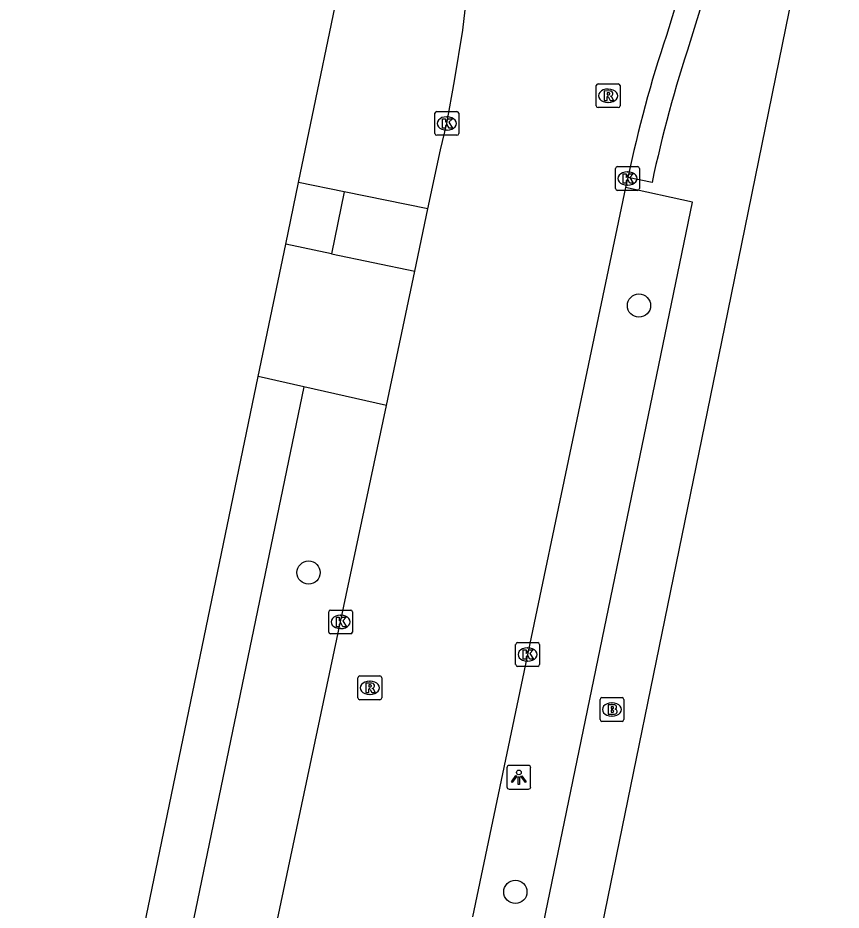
# Model space of a CAD drawing. Extents: x 157692 to 159670, y 381454 to 383289.
# Drawn here: x 158244.1 to 158278.74, y 382459.18 to 382496.74 of the extents above; entities that cross this region are included whole.
import ezdxf

# ---------------------------------------------------------------- set-up
doc = ezdxf.new("R2010")
doc.units = 0
for name, color, linetype in [('IMGEO_Boom', 7, 'Continuous'), ('IMGEO_Brandkraan', 7, 'Continuous'), ('IMGEO_Kolk', 7, 'Continuous'), ('IMGEO_Lichtpunt', 7, 'Continuous'), ('IMGEO_Rijbaan_lokaal_gesloten', 7, 'Continuous'), ('IMGEO_Rijbaan_lokaal_open', 7, 'Continuous'), ('IMGEO_Rioolput', 7, 'Continuous'), ('IMGEO_Voetpad_open', 7, 'Continuous')]:
    doc.layers.add(name, color=color, linetype=linetype)

msp = doc.modelspace()

# ---------------------------------------------------------------- linework, layer by layer
at = {"layer": 'IMGEO_Boom'}
for centre in [(158270.231, 382484.625), (158256.334, 382473.386), (158265.032, 382459.946)]:
    msp.add_circle(centre, 0.489, dxfattribs=at)
at = {"layer": 'IMGEO_Brandkraan'}
for p, q in [((158268.593, 382467.195), (158268.593, 382468.047)), ((158268.668, 382468.121), (158269.52, 382468.121)), ((158269.594, 382468.047), (158269.594, 382467.195)), ((158269.081, 382467.901), (158269.106, 382467.901)), ((158269.104, 382467.341), (158269.079, 382467.341)), ((158269.52, 382467.121), (158268.668, 382467.121))]:
    msp.add_line(p, q, dxfattribs=at)
for points in [[(158268.593, 382467.195), (158268.593, 382468.047)], [(158268.668, 382468.121), (158269.52, 382468.121)], [(158269.594, 382468.047), (158269.594, 382467.195)], [(158268.941, 382467.821), (158268.941, 382467.421), (158269.154, 382467.421)], [(158269.172, 382467.821), (158268.941, 382467.821)], [(158269.12, 382467.74), (158269.066, 382467.74), (158269.066, 382467.664)], [(158269.066, 382467.664), (158269.119, 382467.664)], [(158269.128, 382467.588), (158269.066, 382467.588), (158269.066, 382467.507)], [(158269.066, 382467.507), (158269.128, 382467.507)], [(158269.52, 382467.121), (158268.668, 382467.121)]]:
    msp.add_lwpolyline(points, dxfattribs=at)
for centre, radius, start, end in [((158268.67, 382468.045), 0.0765, 91.552, 178.448), ((158268.67, 382468.045), 0.0765, 91.552, 178.448), ((158269.518, 382468.045), 0.0765, 1.552, 88.448), ((158269.518, 382468.045), 0.0765, 1.552, 88.448), ((158269.121, 382467.702), 0.0379, 267.8285, 90.9355), ((158269.176, 382467.676), 0.145, 59.4692, 91.5367), ((158269.201, 382467.723), 0.0922, 285.5137, 58.1501), ((158269.206, 382467.531), 0.105, 301.3115, 78.989), ((158269.129, 382467.547), 0.0404, 269.8759, 90.5077), ((158269.16, 382467.672), 0.251, 268.6676, 293.5347), ((158268.67, 382467.197), 0.0765, 181.552, 268.448), ((158268.67, 382467.197), 0.0765, 181.552, 268.448), ((158269.518, 382467.197), 0.0765, 271.552, 358.448), ((158269.518, 382467.197), 0.0765, 271.552, 358.448)]:
    msp.add_arc(centre, radius, start, end, dxfattribs=at)
for centre, major_axis, ratio, start_param, end_param in [((158269.08, 382467.621), (-0.387, 0.002), 0.722429, 4.712389, 7.853982), ((158269.105, 382467.621), (-0.39, 0.002), 0.717154, 1.570796, 4.712389)]:
    msp.add_ellipse(centre, major_axis=major_axis, ratio=ratio, start_param=start_param, end_param=end_param, dxfattribs=at)
at = {"layer": 'IMGEO_Kolk'}
for p, q in [((158261.722, 382492.792), (158262.574, 382492.792)), ((158261.647, 382491.866), (158261.647, 382492.718)), ((158262.135, 382492.572), (158262.16, 382492.572)), ((158262.648, 382492.718), (158262.648, 382491.866)), ((158262.158, 382492.012), (158262.133, 382492.012)), ((158262.574, 382491.792), (158261.722, 382491.792)), ((158269.248, 382489.548), (158269.248, 382490.4)), ((158269.323, 382490.474), (158270.175, 382490.474)), ((158269.736, 382490.254), (158269.761, 382490.254)), ((158270.249, 382490.4), (158270.249, 382489.548)), ((158270.175, 382489.474), (158269.323, 382489.474)), ((158269.759, 382489.694), (158269.734, 382489.694)), ((158257.18, 382470.883), (158257.18, 382471.735)), ((158257.255, 382471.809), (158258.107, 382471.809)), ((158258.181, 382471.735), (158258.181, 382470.883)), ((158257.668, 382471.589), (158257.693, 382471.589)), ((158257.691, 382471.029), (158257.666, 382471.029)), ((158258.107, 382470.809), (158257.255, 382470.809)), ((158265.044, 382469.51), (158265.044, 382470.362)), ((158265.119, 382470.436), (158265.971, 382470.436)), ((158266.045, 382470.362), (158266.045, 382469.51)), ((158265.532, 382470.216), (158265.557, 382470.216)), ((158265.555, 382469.656), (158265.53, 382469.656)), ((158265.971, 382469.436), (158265.119, 382469.436))]:
    msp.add_line(p, q, dxfattribs=at)
for points in [[(158261.722, 382492.792), (158262.574, 382492.792)], [(158261.647, 382491.866), (158261.647, 382492.718)], [(158261.968, 382492.492), (158262.091, 382492.492), (158262.091, 382492.341), (158262.221, 382492.492), (158262.385, 382492.492), (158262.239, 382492.341), (158262.392, 382492.092), (158262.24, 382492.092), (158262.155, 382492.256), (158262.091, 382492.189), (158262.091, 382492.092), (158261.968, 382492.092), (158261.968, 382492.492)], [(158262.648, 382492.718), (158262.648, 382491.866)], [(158262.574, 382491.792), (158261.722, 382491.792)], [(158269.248, 382489.548), (158269.248, 382490.4)], [(158269.323, 382490.474), (158270.175, 382490.474)], [(158269.569, 382490.174), (158269.692, 382490.174), (158269.692, 382490.023), (158269.822, 382490.174), (158269.986, 382490.174), (158269.84, 382490.023), (158269.993, 382489.774), (158269.841, 382489.774), (158269.756, 382489.938), (158269.692, 382489.871), (158269.692, 382489.774), (158269.569, 382489.774), (158269.569, 382490.174)], [(158270.249, 382490.4), (158270.249, 382489.548)], [(158270.175, 382489.474), (158269.323, 382489.474)], [(158257.18, 382470.883), (158257.18, 382471.735)], [(158257.255, 382471.809), (158258.107, 382471.809)], [(158258.181, 382471.735), (158258.181, 382470.883)], [(158257.501, 382471.509), (158257.624, 382471.509), (158257.624, 382471.358), (158257.754, 382471.509), (158257.918, 382471.509), (158257.772, 382471.358), (158257.925, 382471.109), (158257.773, 382471.109), (158257.688, 382471.273), (158257.624, 382471.206), (158257.624, 382471.109), (158257.501, 382471.109), (158257.501, 382471.509)], [(158258.107, 382470.809), (158257.255, 382470.809)], [(158265.044, 382469.51), (158265.044, 382470.362)], [(158265.119, 382470.436), (158265.971, 382470.436)], [(158266.045, 382470.362), (158266.045, 382469.51)], [(158265.365, 382470.136), (158265.488, 382470.136), (158265.488, 382469.985), (158265.618, 382470.136), (158265.782, 382470.136), (158265.636, 382469.985), (158265.789, 382469.736), (158265.637, 382469.736), (158265.552, 382469.9), (158265.488, 382469.833), (158265.488, 382469.736), (158265.365, 382469.736), (158265.365, 382470.136)], [(158265.971, 382469.436), (158265.119, 382469.436)]]:
    msp.add_lwpolyline(points, dxfattribs=at)
for centre, start, end in [((158261.724, 382492.716), 91.552, 178.448), ((158261.724, 382492.716), 91.552, 178.448), ((158262.572, 382492.716), 1.552, 88.448), ((158262.572, 382492.716), 1.552, 88.448), ((158261.724, 382491.868), 181.552, 268.448), ((158261.724, 382491.868), 181.552, 268.448), ((158262.572, 382491.868), 271.552, 358.448), ((158262.572, 382491.868), 271.552, 358.448), ((158269.325, 382490.398), 91.552, 178.448), ((158269.325, 382490.398), 91.552, 178.448), ((158270.173, 382490.398), 1.552, 88.448), ((158270.173, 382490.398), 1.552, 88.448), ((158269.325, 382489.55), 181.552, 268.448), ((158269.325, 382489.55), 181.552, 268.448), ((158270.173, 382489.55), 271.552, 358.448), ((158270.173, 382489.55), 271.552, 358.448), ((158257.257, 382471.733), 91.552, 178.448), ((158257.257, 382471.733), 91.552, 178.448), ((158258.105, 382471.733), 1.552, 88.448), ((158258.105, 382471.733), 1.552, 88.448), ((158257.257, 382470.885), 181.552, 268.448), ((158257.257, 382470.885), 181.552, 268.448), ((158258.105, 382470.885), 271.552, 358.448), ((158258.105, 382470.885), 271.552, 358.448), ((158265.121, 382470.36), 91.552, 178.448), ((158265.121, 382470.36), 91.552, 178.448), ((158265.969, 382470.36), 1.552, 88.448), ((158265.969, 382470.36), 1.552, 88.448), ((158265.121, 382469.512), 181.552, 268.448), ((158265.121, 382469.512), 181.552, 268.448), ((158265.969, 382469.512), 271.552, 358.448), ((158265.969, 382469.512), 271.552, 358.448)]:
    msp.add_arc(centre, 0.0765, start, end, dxfattribs=at)
for centre, major_axis, ratio, start_param, end_param in [((158262.134, 382492.292), (-0.387, 0.002), 0.722429, 4.712389, 7.853982), ((158262.159, 382492.292), (-0.39, 0.002), 0.717154, 1.570796, 4.712389), ((158269.735, 382489.974), (-0.387, 0.002), 0.722429, 4.712389, 7.853982), ((158269.76, 382489.974), (-0.39, 0.002), 0.717154, 1.570796, 4.712389), ((158257.667, 382471.309), (-0.387, 0.002), 0.722429, 4.712389, 7.853982), ((158257.692, 382471.309), (-0.39, 0.002), 0.717154, 1.570796, 4.712389), ((158265.531, 382469.936), (-0.387, 0.002), 0.722429, 4.712389, 7.853982), ((158265.556, 382469.936), (-0.39, 0.002), 0.717154, 1.570796, 4.712389)]:
    msp.add_ellipse(centre, major_axis=major_axis, ratio=ratio, start_param=start_param, end_param=end_param, dxfattribs=at)
at = {"layer": 'IMGEO_Lichtpunt'}
for p, q in [((158264.679, 382465.174), (158264.679, 382464.367)), ((158264.679, 382465.174), (158264.679, 382464.367)), ((158265.581, 382465.269), (158264.773, 382465.269)), ((158265.581, 382465.269), (158264.773, 382465.269)), ((158265.675, 382464.367), (158265.675, 382465.174)), ((158265.675, 382464.367), (158265.675, 382465.174)), ((158264.773, 382464.273), (158265.581, 382464.273)), ((158264.773, 382464.273), (158265.581, 382464.273))]:
    msp.add_line(p, q, dxfattribs=at)
for points in [[(158265.053, 382464.838), (158265.092, 382464.81), (158264.904, 382464.548), (158264.866, 382464.575), (158265.053, 382464.838)], [(158265.155, 382464.79), (158265.202, 382464.79), (158265.202, 382464.468), (158265.155, 382464.468), (158265.155, 382464.79)], [(158265.265, 382464.81), (158265.303, 382464.837), (158265.49, 382464.575), (158265.451, 382464.547), (158265.265, 382464.81)]]:
    msp.add_lwpolyline(points, dxfattribs=at)
msp.add_circle((158265.178, 382464.972), 0.0994, dxfattribs=at)
for centre, start, end in [((158264.773, 382465.174), 90, 180), ((158264.773, 382465.174), 90, 180), ((158265.581, 382465.174), 0, 90), ((158265.581, 382465.174), 0, 90), ((158264.773, 382464.367), 180, 270), ((158264.773, 382464.367), 180, 270), ((158265.581, 382464.367), 270, 0), ((158265.581, 382464.367), 270, 360)]:
    msp.add_arc(centre, 0.0946, start, end, dxfattribs=at)
at = {"layer": 'IMGEO_Rijbaan_lokaal_gesloten'}
for points in [[(158261.353, 382488.699), (158261.878, 382491.18), (158262.145, 382492.292), (158262.477, 382494.087), (158262.815, 382496.212), (158263.261, 382500), (158263.638, 382503.203)], [(158272.601, 382499.974), (158271.383, 382495.998)], [(158269.762, 382490.021), (158269.669, 382489.594)], [(158269.669, 382489.594), (158263.222, 382458.896)], [(158260.798, 382486.072), (158261.353, 382488.699)], [(158259.604, 382480.42), (158260.798, 382486.072)], [(158247.998, 382425.623), (158250.193, 382436.11), (158254.057, 382454.206), (158257.678, 382471.309), (158259.604, 382480.42)]]:
    msp.add_lwpolyline(points, dxfattribs=at)
msp.add_arc((158325.257, 382478.179), 56.744, 161.6979, 167.9541, dxfattribs=at)
at = {"layer": 'IMGEO_Rijbaan_lokaal_open'}
for points in [[(158255.912, 382489.808), (158258.024, 382500), (158258.9, 382504.228)], [(158257.831, 382489.417), (158255.912, 382489.808)], [(158261.353, 382488.699), (158257.831, 382489.417)], [(158254.219, 382481.64), (158255.373, 382487.208)], [(158257.299, 382486.805), (158255.373, 382487.208)], [(158257.299, 382486.805), (158260.798, 382486.072)], [(158256.14, 382481.205), (158254.219, 382481.64)], [(158259.604, 382480.42), (158256.14, 382481.205)]]:
    msp.add_lwpolyline(points, dxfattribs=at)
at = {"layer": 'IMGEO_Rioolput'}
for p, q in [((158268.51, 382493.958), (158269.362, 382493.958)), ((158268.435, 382493.032), (158268.435, 382493.884)), ((158268.923, 382493.738), (158268.948, 382493.738)), ((158269.436, 382493.884), (158269.436, 382493.032)), ((158268.946, 382493.178), (158268.921, 382493.178)), ((158269.362, 382492.958), (158268.51, 382492.958)), ((158258.409, 382468.11), (158258.409, 382468.962)), ((158258.484, 382469.036), (158259.336, 382469.036)), ((158258.897, 382468.816), (158258.922, 382468.816)), ((158259.41, 382468.962), (158259.41, 382468.11)), ((158259.336, 382468.036), (158258.484, 382468.036)), ((158258.92, 382468.256), (158258.895, 382468.256))]:
    msp.add_line(p, q, dxfattribs=at)
for points in [[(158268.51, 382493.958), (158269.362, 382493.958)], [(158268.435, 382493.032), (158268.435, 382493.884)], [(158269.024, 382493.656), (158268.772, 382493.658), (158268.772, 382493.258)], [(158268.95, 382493.577), (158268.896, 382493.577), (158268.896, 382493.496)], [(158269.436, 382493.884), (158269.436, 382493.032)], [(158268.772, 382493.258), (158268.896, 382493.258), (158268.896, 382493.42), (158268.907, 382493.42)], [(158268.896, 382493.496), (158268.948, 382493.496)], [(158268.954, 382493.391), (158269.025, 382493.258), (158269.165, 382493.258), (158269.1, 382493.384)], [(158269.362, 382492.958), (158268.51, 382492.958)], [(158258.409, 382468.11), (158258.409, 382468.962)], [(158258.484, 382469.036), (158259.336, 382469.036)], [(158258.998, 382468.734), (158258.746, 382468.736), (158258.746, 382468.336)], [(158259.41, 382468.962), (158259.41, 382468.11)], [(158258.746, 382468.336), (158258.87, 382468.336), (158258.87, 382468.498), (158258.881, 382468.498)], [(158258.924, 382468.655), (158258.87, 382468.655), (158258.87, 382468.574)], [(158258.87, 382468.574), (158258.922, 382468.574)], [(158258.928, 382468.469), (158258.999, 382468.336), (158259.139, 382468.336), (158259.074, 382468.462)], [(158259.336, 382468.036), (158258.484, 382468.036)]]:
    msp.add_lwpolyline(points, dxfattribs=at)
for centre, radius, start, end in [((158268.512, 382493.882), 0.0765, 91.552, 178.448), ((158268.512, 382493.882), 0.0765, 91.552, 178.448), ((158269.36, 382493.882), 0.0765, 1.552, 88.448), ((158269.36, 382493.882), 0.0765, 1.552, 88.448), ((158268.956, 382493.481), 0.0964, 77.0061, 93.1865), ((158268.97, 382493.538), 0.0378, 276.6634, 79.6772), ((158269.023, 382493.546), 0.109, 350.3612, 89.416), ((158269.021, 382493.546), 0.112, 277.5842, 350.9817), ((158268.906, 382493.367), 0.0533, 26.0293, 88.6989), ((158268.932, 382493.685), 0.19, 274.7715, 282.9687), ((158269.005, 382493.331), 0.108, 29.5134, 73.7905), ((158268.512, 382493.034), 0.0765, 181.552, 268.448), ((158268.512, 382493.034), 0.0765, 181.552, 268.448), ((158269.36, 382493.034), 0.0765, 271.552, 358.448), ((158269.36, 382493.034), 0.0765, 271.552, 358.448), ((158258.486, 382468.96), 0.0765, 91.552, 178.448), ((158258.486, 382468.96), 0.0765, 91.552, 178.448), ((158258.997, 382468.624), 0.109, 350.3612, 89.416), ((158259.334, 382468.96), 0.0765, 1.552, 88.448), ((158259.334, 382468.96), 0.0765, 1.552, 88.448), ((158258.88, 382468.445), 0.0533, 26.0293, 88.6989), ((158258.906, 382468.763), 0.19, 274.7715, 282.9687), ((158258.93, 382468.559), 0.0964, 77.0061, 93.1865), ((158258.944, 382468.616), 0.0378, 276.6634, 79.6772), ((158258.995, 382468.624), 0.112, 277.5842, 350.9817), ((158258.979, 382468.409), 0.108, 29.5134, 73.7905), ((158258.486, 382468.112), 0.0765, 181.552, 268.448), ((158258.486, 382468.112), 0.0765, 181.552, 268.448), ((158259.334, 382468.112), 0.0765, 271.552, 358.448), ((158259.334, 382468.112), 0.0765, 271.552, 358.448)]:
    msp.add_arc(centre, radius, start, end, dxfattribs=at)
for centre, major_axis, ratio, start_param, end_param in [((158268.922, 382493.458), (-0.387, 0.002), 0.722429, 4.712389, 7.853982), ((158268.947, 382493.458), (-0.39, 0.002), 0.717154, 1.570796, 4.712389), ((158258.896, 382468.536), (-0.387, 0.002), 0.722429, 4.712389, 7.853982), ((158258.921, 382468.536), (-0.39, 0.002), 0.717154, 1.570796, 4.712389)]:
    msp.add_ellipse(centre, major_axis=major_axis, ratio=ratio, start_param=start_param, end_param=end_param, dxfattribs=at)
at = {"layer": 'IMGEO_Voetpad_open'}
for points in [[(158282.251, 382524.529), (158280.6, 382516.583), (158277.155, 382500), (158276.977, 382499.143), (158273.828, 382483.723), (158266.997, 382450.348), (158258.469, 382408.937), (158257.074, 382402.077), (158248.209, 382358.844), (158244.45, 382340.754)], [(158272.601, 382499.974), (158273.594, 382499.664), (158272.388, 382495.735)], [(158255.373, 382487.208), (158255.912, 382489.808)], [(158270.78, 382489.808), (158269.762, 382490.021)], [(158257.831, 382489.417), (158257.299, 382486.805)], [(158264.237, 382458.669), (158264.375, 382458.636), (158266.134, 382458.214), (158272.48, 382488.983), (158269.669, 382489.594)], [(158240.505, 382415.465), (158254.219, 382481.64)], [(158256.14, 382481.205), (158244.768, 382426.272), (158247.998, 382425.623)]]:
    msp.add_lwpolyline(points, dxfattribs=at)
msp.add_arc((158325.836, 382478.053), 56.297, 161.6943, 167.9476, dxfattribs=at)

doc.saveas('drawing.dxf')
